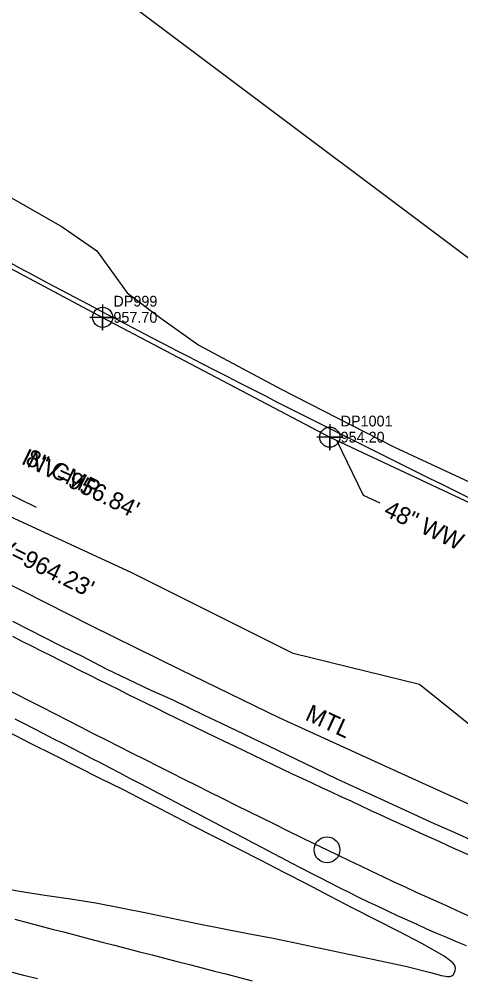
# Model space of a CAD drawing. Extents: x 1182322 to 1186765, y 572295 to 575411.
# Drawn here: x 1185198.1 to 1185300.8, y 573936.7 to 574159.4 of the extents above; entities that cross this region are included whole.
import ezdxf

# ---------------------------------------------------------------- set-up
doc = ezdxf.new("R2010")
doc.units = 0
for name, color, linetype in [('COGO Default Chain', 7, 'Continuous'), ('Exist Guardrail', 7, 'Continuous'), ('Exist Guardrail Text', 7, 'Continuous'), ('Exist Horizontal Alignment', 7, 'Continuous'), ('Exist Horizontal Alignment Point', 7, 'Continuous'), ('Exist Other Culture Fence Line', 7, 'Continuous'), ('Exist Other Culture Fence Line Cogo Elevation', 7, 'Continuous'), ('Exist Other Culture Fence Line Cogo Number', 7, 'Continuous'), ('Exist Other Culture Fence Line Cogo Point CELL', 7, 'Continuous'), ('Exist Other Culture Fence Line Leader', 7, 'Continuous'), ('Exist Other Culture Fence Line Text', 7, 'Continuous'), ('Exist Right of Way Line', 7, 'Continuous'), ('Exist Roads EOP', 7, 'Continuous'), ('Exist Roads EOT', 7, 'Continuous'), ('Exist Structure Minor Pipes CMP 8 Inch Invert', 7, 'Continuous'), ('Exist Structure Minor Pipes CMP 8 Inch Leader', 7, 'Continuous'), ('Exist Structure Minor Pipes CMP 8 Inch Text', 7, 'Continuous'), ('Exist Vegetation Woods Line', 7, 'Continuous'), ('Sheet Layout Plan Border', 7, 'Continuous')]:
    doc.layers.add(name, color=color, linetype=linetype)

msp = doc.modelspace()

# ---------------------------------------------------------------- linework, layer by layer
at = {"layer": 'COGO Default Chain'}
for centre, radius, start, end in [((1186843.72, 577198.3), 3594.76, 242.3123, 244.03246), ((1185699.1, 574848.11), 980.65, 244.03246, 249.39538)]:
    msp.add_arc(centre, radius, start, end, dxfattribs=at)
at = {"layer": 'Exist Guardrail'}
msp.add_lwpolyline([(1184925.22, 574196.03), (1184940.92, 574185.3), (1184959.33, 574172.9), (1184978.14, 574160.33), (1184996.44, 574148.21), (1185018.65, 574133.65), (1185055.08, 574109.91), (1185079.9, 574094.38), (1185101.46, 574081.15), (1185126.01, 574066.65), (1185148.38, 574053.8), (1185171.51, 574041.08), (1185193.64, 574029.24), (1185214.8, 574018.56), (1185235.75, 574008.29), (1185258.51, 573997.23), (1185286.86, 573984.23), (1185308.57, 573974.45), (1185333.23, 573963.66), (1185354.25, 573954.54), (1185372.98, 573946.93)], dxfattribs=at)
at = {"layer": 'Exist Horizontal Alignment'}
for centre, radius, start, end in [((1186843.72, 577198.3), 3594.76, 242.3123, 244.03246), ((1185699.1, 574848.11), 980.65, 244.03246, 249.39538)]:
    msp.add_arc(centre, radius, start, end, dxfattribs=at)
at = {"layer": 'Exist Horizontal Alignment Point'}
msp.add_circle((1185269.71, 573966.46), 3, dxfattribs=at)
at = {"layer": 'Exist Other Culture Fence Line'}
msp.add_lwpolyline([(1184859.89, 574383.59), (1184869.68, 574315.09), (1184908.6, 574288.34), (1184956.03, 574255.54), (1185009.07, 574217.02), (1185046.56, 574193.02), (1185093.48, 574162.62), (1185152.72, 574124.64), (1185217.54, 574090.13), (1185270.37, 574062.3), (1185320.4, 574038.84), (1185375.89, 574014.29), (1185431.73, 573992.44), (1185491.11, 573971.52), (1185538.71, 573956.46), (1185576.16, 573944.72), (1185627.61, 573931.32)], dxfattribs=at)
at = {"layer": 'Exist Other Culture Fence Line Cogo Point CELL'}
for points in [[(1185217.54, 574093.13), (1185217.54, 574087.13), (1185217.54, 574090.13), (1185220.54, 574090.13), (1185214.54, 574090.13)], [(1185270.37, 574065.3), (1185270.37, 574059.3), (1185270.37, 574062.3), (1185273.37, 574062.3), (1185267.37, 574062.3)]]:
    msp.add_lwpolyline(points, dxfattribs=at)
for centre in [(1185217.54, 574090.13), (1185270.37, 574062.3)]:
    msp.add_circle(centre, 2.34, dxfattribs=at)
at = {"layer": 'Exist Other Culture Fence Line Leader'}
msp.add_lwpolyline([(1185271.88, 574061.59), (1185278.09, 574048.85), (1185281.97, 574047.04)], dxfattribs=at)
at = {"layer": 'Exist Right of Way Line'}
for centre, radius, start, end in [((1185915.7, 575429.77), 1509.53, 237.85076, 242.3123), ((1186843.72, 577198.3), 3506.76, 242.3123, 244.03246)]:
    msp.add_arc(centre, radius, start, end, dxfattribs=at)
at = {"layer": 'Exist Roads EOP'}
for points in [[(1185196.6, 574019.6), (1185208, 574013.73), (1185212.63, 574011.48), (1185218.35, 574008.52), (1185223.39, 574006.07), (1185228.76, 574003.56), (1185233.85, 574001.29), (1185241.14, 573997.71), (1185245.13, 573995.87), (1185250.48, 573993.29), (1185255.92, 573990.67), (1185266.7, 573985.49), (1185272.11, 573982.89), (1185277.56, 573980.38), (1185283.02, 573977.88), (1185289.72, 573974.81), (1185293.93, 573972.9), (1185299.41, 573970.46), (1185303.83, 573968.5)], [(1185296.95, 573941.74), (1185291.74, 573944.71), (1185286.4, 573947.46), (1185281.06, 573950.2), (1185275.73, 573952.94), (1185270.4, 573955.7), (1185265.07, 573958.46), (1185259.74, 573961.21), (1185254.41, 573963.96), (1185249.06, 573966.68), (1185243.71, 573969.4), (1185238.37, 573972.14), (1185233.04, 573974.89), (1185227.7, 573977.63), (1185222.36, 573980.36), (1185217, 573983.05), (1185211.63, 573985.73), (1185206.27, 573988.42), (1185200.91, 573991.11), (1185195.57, 573993.85)], [(1185192.28, 573957.94), (1185198.17, 573956.83), (1185204.1, 573955.9), (1185210.04, 573955.07), (1185215.97, 573954.12), (1185221.86, 573953.02), (1185227.74, 573951.8), (1185233.61, 573950.58), (1185239.49, 573949.38), (1185245.38, 573948.21), (1185251.27, 573947.06), (1185257.16, 573945.93), (1185263.04, 573944.73), (1185268.91, 573943.5), (1185274.78, 573942.26), (1185280.65, 573941), (1185286.51, 573939.74), (1185287.93, 573939.41)], [(1185295.8, 573937.41), (1185296.29, 573937.29), (1185296.77, 573937.18), (1185297.27, 573937.1), (1185297.76, 573937.05), (1185298.26, 573937.06), (1185298.74, 573937.18), (1185299.12, 573937.51), (1185299.33, 573937.96), (1185299.49, 573938.44), (1185299.59, 573938.93), (1185299.53, 573939.42), (1185299.27, 573939.84), (1185298.93, 573940.21), (1185298.56, 573940.55), (1185298.17, 573940.87), (1185297.77, 573941.17), (1185297.37, 573941.46), (1185296.95, 573941.74)], [(1185287.94, 573939.41), (1185293.76, 573937.95), (1185295.8, 573937.41)]]:
    msp.add_lwpolyline(points, dxfattribs=at)
at = {"layer": 'Exist Roads EOT'}
for points in [[(1185302.59, 573965.29), (1185300.31, 573966.31), (1185298.03, 573967.34), (1185295.75, 573968.37), (1185293.47, 573969.39), (1185291.19, 573970.42), (1185288.91, 573971.46), (1185286.64, 573972.49), (1185284.36, 573973.53), (1185282.09, 573974.57), (1185279.82, 573975.62), (1185277.55, 573976.67), (1185275.29, 573977.73), (1185273.02, 573978.78), (1185270.76, 573979.84), (1185268.49, 573980.89), (1185266.22, 573981.95), (1185263.96, 573983.01), (1185261.7, 573984.07), (1185259.44, 573985.15), (1185257.18, 573986.22), (1185254.93, 573987.3), (1185252.67, 573988.38), (1185250.42, 573989.46), (1185248.16, 573990.54), (1185245.91, 573991.62), (1185243.66, 573992.71), (1185241.41, 573993.8), (1185239.16, 573994.89), (1185236.91, 573995.98), (1185234.66, 573997.07), (1185232.41, 573998.16), (1185230.16, 573999.26), (1185227.92, 574000.35), (1185225.68, 574001.46), (1185223.43, 574002.56), (1185221.19, 574003.67), (1185218.95, 574004.78), (1185216.71, 574005.89), (1185214.48, 574007.02), (1185212.25, 574008.14), (1185210.01, 574009.26), (1185207.78, 574010.38), (1185205.54, 574011.5), (1185203.31, 574012.62), (1185201.07, 574013.74), (1185198.85, 574014.87), (1185196.62, 574016.01)], [(1185302.16, 573944.16), (1185299.85, 573945.11), (1185297.54, 573946.07), (1185295.24, 573947.05), (1185292.95, 573948.07), (1185290.67, 573949.08), (1185288.39, 573950.1), (1185286.11, 573951.14), (1185283.85, 573952.2), (1185281.59, 573953.27), (1185279.32, 573954.33), (1185277.08, 573955.42), (1185274.84, 573956.54), (1185272.61, 573957.66), (1185270.37, 573958.78), (1185268.14, 573959.92), (1185265.92, 573961.06), (1185263.7, 573962.21), (1185261.48, 573963.36), (1185259.26, 573964.51), (1185257.05, 573965.68), (1185254.84, 573966.84), (1185252.63, 573968.01), (1185250.41, 573969.17), (1185248.2, 573970.33), (1185245.98, 573971.49), (1185243.77, 573972.65), (1185241.56, 573973.81), (1185239.34, 573974.98), (1185237.13, 573976.14), (1185234.92, 573977.3), (1185232.7, 573978.46), (1185230.48, 573979.61), (1185228.26, 573980.76), (1185226.04, 573981.91), (1185223.83, 573983.06), (1185221.61, 573984.23), (1185219.4, 573985.39), (1185217.19, 573986.56), (1185214.97, 573987.7), (1185212.74, 573988.84), (1185210.52, 573989.98), (1185208.29, 573991.12), (1185206.07, 573992.26), (1185203.84, 573993.4), (1185201.62, 573994.54), (1185199.4, 573995.69), (1185197.17, 573996.83)], [(1185197.1, 573950.33), (1185200, 573949.57), (1185202.91, 573948.82), (1185205.81, 573948.06), (1185208.71, 573947.31), (1185211.62, 573946.55), (1185214.52, 573945.79), (1185217.42, 573945.04), (1185220.33, 573944.29), (1185223.23, 573943.53), (1185226.14, 573942.78), (1185229.04, 573942.04), (1185231.95, 573941.29), (1185234.85, 573940.55), (1185237.76, 573939.8), (1185240.67, 573939.06), (1185243.57, 573938.31), (1185246.48, 573937.56), (1185249.38, 573936.82), (1185252.29, 573936.07)], [(1185202.4, 573936.46), (1185199.49, 573937.2), (1185196.59, 573937.94)]]:
    msp.add_lwpolyline(points, dxfattribs=at)
at = {"layer": 'Exist Structure Minor Pipes CMP 8 Inch Leader'}
msp.add_lwpolyline([(1185174.55, 574058.28), (1185190.42, 574051.71), (1185202.09, 574046.06)], dxfattribs=at)
at = {"layer": 'Exist Vegetation Woods Line'}
for points in [[(1185305.03, 573993.75), (1185291.23, 574004.86), (1185261.8, 574012.07), (1185224.14, 574030.84), (1185192.04, 574045.66), (1185144.54, 574074.01), (1185107.86, 574094.84), (1185087.17, 574108.04), (1185060.09, 574123.43), (1185043.18, 574133.13), (1185030.69, 574142.2), (1185006.65, 574162.26), (1184992.49, 574171.56), (1184965.63, 574183.76), (1184953.71, 574192.39), (1184946.66, 574197), (1184932.04, 574208.45), (1184939.66, 574217.71), (1184950.08, 574227.95), (1184956.49, 574241.28)], [(1185044.77, 574188.89), (1185065.56, 574179.08), (1185081.05, 574173.82), (1185092.22, 574168.52), (1185102.78, 574164.02), (1185110.92, 574157.37), (1185142.59, 574143.79), (1185165.1, 574131.98), (1185180.48, 574125.82), (1185193.58, 574119.45), (1185208.1, 574111.15), (1185216.17, 574105.55), (1185223.23, 574095.81), (1185231.09, 574089.95), (1185239.91, 574083.64), (1185259.04, 574073.48), (1185285.21, 574060.08), (1185309.44, 574048.8)]]:
    msp.add_lwpolyline(points, dxfattribs=at)
at = {"layer": 'Sheet Layout Plan Border'}
msp.add_lwpolyline([(1185081.81, 574269.31), (1185310.78, 574097.8), (1185590.56, 573980.35)], dxfattribs=at)

# ---------------------------------------------------------------- texts
at = {"layer": 'Exist Guardrail Text'}
msp.add_text('MTL', height=4, rotation=335.3675, dxfattribs=at).set_placement((1185264.39, 573996.73))
at = {"layer": 'Exist Other Culture Fence Line Cogo Elevation'}
for s, p in [('957.70', (1185220.04, 574088.88)), ('954.20', (1185272.87, 574061.05))]:
    msp.add_text(s, height=2.5, dxfattribs=at).set_placement(p)
at = {"layer": 'Exist Other Culture Fence Line Cogo Number'}
for s, p in [('DP999', (1185220.04, 574092.63)), ('DP1001', (1185272.87, 574064.8))]:
    msp.add_text(s, height=2.5, dxfattribs=at).set_placement(p)
at = {"layer": 'Exist Other Culture Fence Line Text'}
msp.add_text('48" WW W/1SBW', height=4, rotation=334.88, dxfattribs=at).set_placement((1185282.66, 574044.19))
at = {"layer": 'Exist Structure Minor Pipes CMP 8 Inch Invert'}
for s, rotation, p in [("INV=956.84'", 334.0032, (1185198.36, 574056.22)), ("INV=964.23'", 333.7747, (1185187.88, 574037.98))]:
    msp.add_text(s, height=4, rotation=rotation, dxfattribs=at).set_placement(p)
at = {"layer": 'Exist Structure Minor Pipes CMP 8 Inch Text'}
msp.add_text('8" CMP', height=4, rotation=334.1929, dxfattribs=at).set_placement((1185199.33, 574056.13))

doc.saveas('drawing.dxf')
